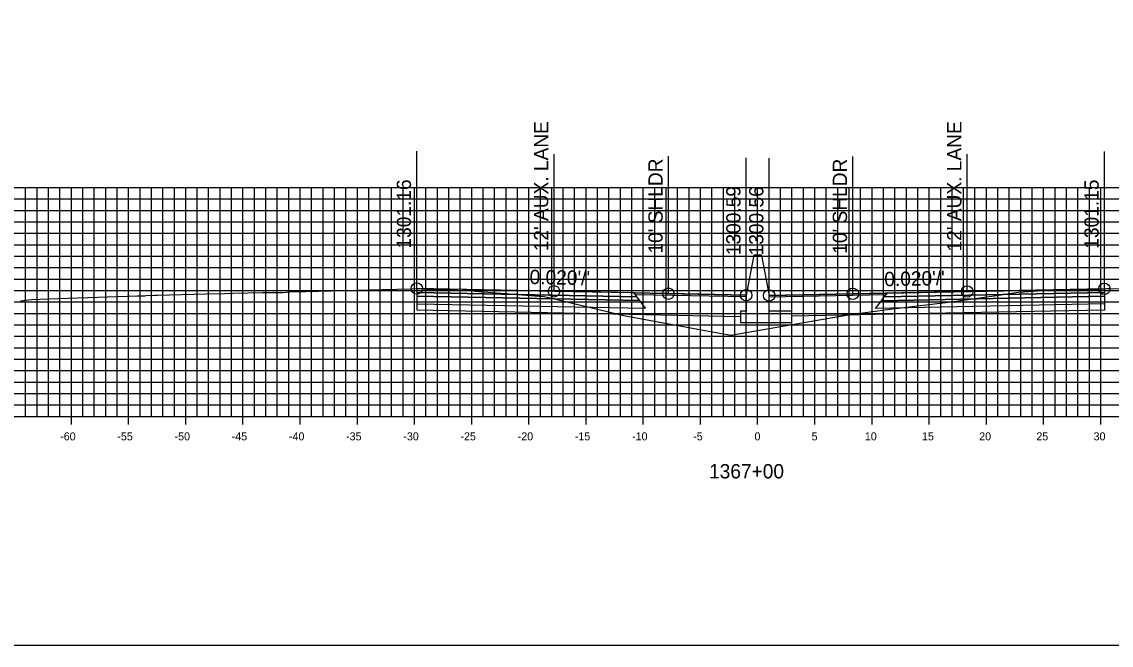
# Model space of a CAD drawing. Extents: x 674939 to 678919, y 750652 to 765176.
# Drawn here: x 678674.2 to 678769.4, y 754372.6 to 754427 of the extents above; entities that cross this region are included whole.
import ezdxf

# ---------------------------------------------------------------- set-up
doc = ezdxf.new("R2010")
doc.units = 0
for name, color, linetype in [('Level 10', 7, 'Continuous'), ('Level 17', 7, 'Continuous'), ('Level 18', 7, 'Continuous'), ('Level 19', 7, 'Continuous'), ('Level 20', 7, 'Continuous'), ('Level 22', 7, 'Continuous'), ('Level 23', 7, 'Continuous'), ('Level 4', 7, 'Continuous'), ('Level 8', 7, 'Continuous'), ('Level 9', 7, 'Continuous')]:
    doc.layers.add(name, color=color, linetype=linetype)

msp = doc.modelspace()

# ---------------------------------------------------------------- linework, layer by layer
at = {"layer": 'Level 10'}
msp.add_lwpolyline([(678674.071, 754402.653), (678674.797, 754402.738), (678675.071, 754402.766), (678676.495, 754402.818), (678680.852, 754402.979), (678681.674, 754403), (678684.288, 754403.073), (678684.671, 754403.084), (678684.96, 754403.095), (678685.072, 754403.098), (678685.8, 754403.125), (678686.071, 754403.135), (678690.282, 754403.251), (678691.927, 754403.299), (678692.639, 754403.312), (678695.253, 754403.37), (678695.746, 754403.378), (678696.761, 754403.371), (678696.871, 754403.362), (678697.036, 754403.385), (678697.617, 754403.436), (678699.042, 754403.472), (678705.72, 754403.634), (678706.981, 754403.661), (678708.327, 754403.702), (678708.728, 754403.714), (678708.834, 754403.718), (678708.872, 754403.719), (678709.452, 754403.674), (678709.672, 754403.656), (678710.253, 754403.652), (678710.582, 754403.652), (678710.872, 754403.648), (678712.324, 754403.59), (678712.927, 754403.56), (678713.072, 754403.56), (678719.43, 754403.06), (678719.881, 754403.026), (678720.384, 754402.905), (678726.831, 754401.359), (678733.308, 754400.166), (678736.189, 754399.647), (678743.915, 754400.996), (678746.643, 754401.45), (678750.103, 754401.911), (678755.231, 754402.539), (678759.417, 754403.118), (678761.33, 754403.389), (678762.659, 754403.502), (678764.931, 754403.678), (678765.058, 754403.626), (678765.131, 754403.604), (678765.79, 754403.622), (678767.058, 754403.646), (678767.497, 754403.652), (678768.385, 754403.677), (678768.648, 754403.692), (678768.847, 754403.701), (678769.023, 754403.711), (678769.332, 754403.725), (678776.306, 754403.616)], dxfattribs=at)
at = {"layer": 'Level 17'}
for points in [[(678738.203, 754406.638), (678737.533, 754403.138)], [(678738.863, 754406.615), (678738.863, 754406.638), (678738.203, 754406.638), (678738.203, 754406.638)], [(678738.863, 754406.615), (678739.533, 754403.115)], [(678737.533, 754403.138), (678737.533, 754401.74), (678737.033, 754401.74), (678737.033, 754400.74), (678741.533, 754400.74), (678741.533, 754401.74), (678739.533, 754401.74), (678739.533, 754403.115)]]:
    msp.add_lwpolyline(points, dxfattribs=at)
at = {"layer": 'Level 18'}
for points in [[(678737.533, 754403.138), (678730.728, 754403.274), (678720.728, 754403.474), (678708.728, 754403.714)], [(678768.847, 754403.701), (678756.847, 754403.461), (678746.847, 754403.261), (678739.533, 754403.115)]]:
    msp.add_lwpolyline(points, dxfattribs=at)
for points in [[(678708.728, 754403.714), (678708.728, 754403.384), (678727.978, 754402.999), (678727.728, 754403.334)], [(678727.728, 754403.334), (678737.533, 754403.138), (678737.537, 754402.98), (678727.848, 754403.174)], [(678749.728, 754403.162), (678739.533, 754402.958), (678739.533, 754403.115), (678749.847, 754403.321)], [(678768.847, 754403.701), (678768.847, 754403.371), (678749.597, 754402.986), (678749.847, 754403.321)]]:
    msp.add_lwpolyline(points, close=True, dxfattribs=at)
at = {"layer": 'Level 19'}
for points in [[(678708.728, 754403.384), (678708.728, 754403.054), (678728.228, 754402.664), (678727.978, 754402.999)], [(678708.728, 754403.054), (678708.728, 754402.394), (678728.728, 754401.994), (678728.228, 754402.664)], [(678768.847, 754403.041), (678768.847, 754402.381), (678748.847, 754401.981), (678749.347, 754402.651)], [(678768.847, 754403.371), (678768.847, 754403.041), (678749.347, 754402.651), (678749.597, 754402.986)]]:
    msp.add_lwpolyline(points, close=True, dxfattribs=at)
for points in [[(678708.728, 754402.394), (678708.728, 754401.854), (678728.728, 754401.454), (678737.033, 754401.288)], [(678768.847, 754402.381), (678768.847, 754401.841), (678748.847, 754401.441), (678741.533, 754401.295)]]:
    msp.add_lwpolyline(points, dxfattribs=at)
at = {"layer": 'Level 20'}
for p, q in [((678638.533, 754412.551), (678838.533, 754412.551)), ((678674.533, 754392.551), (678674.533, 754412.551)), ((678675.533, 754392.551), (678675.533, 754412.551)), ((678676.533, 754392.551), (678676.533, 754412.551)), ((678677.533, 754392.551), (678677.533, 754412.551)), ((678678.533, 754392.551), (678678.533, 754412.551)), ((678679.533, 754392.551), (678679.533, 754412.551)), ((678680.533, 754392.551), (678680.533, 754412.551)), ((678681.533, 754392.551), (678681.533, 754412.551)), ((678682.533, 754392.551), (678682.533, 754412.551)), ((678683.533, 754392.551), (678683.533, 754412.551)), ((678684.533, 754392.551), (678684.533, 754412.551)), ((678685.533, 754392.551), (678685.533, 754412.551)), ((678686.533, 754392.551), (678686.533, 754412.551)), ((678687.533, 754392.551), (678687.533, 754412.551)), ((678688.533, 754392.551), (678688.533, 754412.551)), ((678689.533, 754392.551), (678689.533, 754412.551)), ((678690.533, 754392.551), (678690.533, 754412.551)), ((678691.533, 754392.551), (678691.533, 754412.551)), ((678692.533, 754392.551), (678692.533, 754412.551)), ((678693.533, 754392.551), (678693.533, 754412.551)), ((678694.533, 754392.551), (678694.533, 754412.551)), ((678695.533, 754392.551), (678695.533, 754412.551)), ((678696.533, 754392.551), (678696.533, 754412.551)), ((678697.533, 754392.551), (678697.533, 754412.551)), ((678698.533, 754392.551), (678698.533, 754412.551)), ((678699.533, 754392.551), (678699.533, 754412.551)), ((678700.533, 754392.551), (678700.533, 754412.551)), ((678701.533, 754392.551), (678701.533, 754412.551)), ((678702.533, 754392.551), (678702.533, 754412.551)), ((678703.533, 754392.551), (678703.533, 754412.551)), ((678704.533, 754392.551), (678704.533, 754412.551)), ((678705.533, 754392.551), (678705.533, 754412.551)), ((678706.533, 754392.551), (678706.533, 754412.551)), ((678707.533, 754392.551), (678707.533, 754412.551)), ((678708.533, 754392.551), (678708.533, 754412.551)), ((678709.533, 754392.551), (678709.533, 754412.551)), ((678710.533, 754392.551), (678710.533, 754412.551)), ((678711.533, 754392.551), (678711.533, 754412.551)), ((678712.533, 754392.551), (678712.533, 754412.551)), ((678713.533, 754392.551), (678713.533, 754412.551)), ((678714.533, 754392.551), (678714.533, 754412.551)), ((678715.533, 754392.551), (678715.533, 754412.551)), ((678716.533, 754392.551), (678716.533, 754412.551)), ((678717.533, 754392.551), (678717.533, 754412.551)), ((678718.533, 754392.551), (678718.533, 754412.551)), ((678719.533, 754392.551), (678719.533, 754412.551)), ((678720.533, 754392.551), (678720.533, 754412.551)), ((678721.533, 754392.551), (678721.533, 754412.551)), ((678722.533, 754392.551), (678722.533, 754412.551)), ((678723.533, 754392.551), (678723.533, 754412.551)), ((678724.533, 754392.551), (678724.533, 754412.551)), ((678725.533, 754392.551), (678725.533, 754412.551)), ((678726.533, 754392.551), (678726.533, 754412.551)), ((678727.533, 754392.551), (678727.533, 754412.551)), ((678728.533, 754392.551), (678728.533, 754412.551)), ((678729.533, 754392.551), (678729.533, 754412.551)), ((678730.533, 754392.551), (678730.533, 754412.551)), ((678731.533, 754392.551), (678731.533, 754412.551)), ((678732.533, 754392.551), (678732.533, 754412.551)), ((678733.533, 754392.551), (678733.533, 754412.551)), ((678734.533, 754392.551), (678734.533, 754412.551)), ((678735.533, 754392.551), (678735.533, 754412.551)), ((678736.533, 754392.551), (678736.533, 754412.551)), ((678737.533, 754392.551), (678737.533, 754412.551)), ((678738.533, 754392.551), (678738.533, 754412.551)), ((678739.533, 754392.551), (678739.533, 754412.551)), ((678740.533, 754392.551), (678740.533, 754412.551)), ((678741.533, 754392.551), (678741.533, 754412.551)), ((678742.533, 754392.551), (678742.533, 754412.551)), ((678743.533, 754392.551), (678743.533, 754412.551)), ((678744.533, 754392.551), (678744.533, 754412.551)), ((678745.533, 754392.551), (678745.533, 754412.551)), ((678746.533, 754392.551), (678746.533, 754412.551)), ((678747.533, 754392.551), (678747.533, 754412.551)), ((678748.533, 754392.551), (678748.533, 754412.551)), ((678749.533, 754392.551), (678749.533, 754412.551)), ((678750.533, 754392.551), (678750.533, 754412.551)), ((678751.533, 754392.551), (678751.533, 754412.551)), ((678752.533, 754392.551), (678752.533, 754412.551)), ((678753.533, 754392.551), (678753.533, 754412.551)), ((678754.533, 754392.551), (678754.533, 754412.551)), ((678755.533, 754392.551), (678755.533, 754412.551)), ((678756.533, 754392.551), (678756.533, 754412.551)), ((678757.533, 754392.551), (678757.533, 754412.551)), ((678758.533, 754392.551), (678758.533, 754412.551)), ((678759.533, 754392.551), (678759.533, 754412.551)), ((678760.533, 754392.551), (678760.533, 754412.551)), ((678761.533, 754392.551), (678761.533, 754412.551)), ((678762.533, 754392.551), (678762.533, 754412.551)), ((678763.533, 754392.551), (678763.533, 754412.551)), ((678764.533, 754392.551), (678764.533, 754412.551)), ((678765.533, 754392.551), (678765.533, 754412.551)), ((678766.533, 754392.551), (678766.533, 754412.551)), ((678767.533, 754392.551), (678767.533, 754412.551)), ((678768.533, 754392.551), (678768.533, 754412.551)), ((678638.533, 754411.551), (678838.533, 754411.551)), ((678638.533, 754410.551), (678838.533, 754410.551)), ((678638.533, 754409.551), (678838.533, 754409.551)), ((678638.533, 754408.551), (678838.533, 754408.551)), ((678638.533, 754407.551), (678838.533, 754407.551)), ((678638.533, 754406.551), (678838.533, 754406.551)), ((678638.533, 754405.551), (678838.533, 754405.551)), ((678638.533, 754404.551), (678838.533, 754404.551)), ((678638.533, 754403.551), (678838.533, 754403.551)), ((678638.533, 754402.551), (678838.533, 754402.551)), ((678638.533, 754401.551), (678838.533, 754401.551)), ((678638.533, 754400.551), (678838.533, 754400.551)), ((678638.533, 754399.551), (678838.533, 754399.551)), ((678638.533, 754398.551), (678838.533, 754398.551)), ((678638.533, 754397.551), (678838.533, 754397.551)), ((678638.533, 754396.551), (678838.533, 754396.551)), ((678638.533, 754395.551), (678838.533, 754395.551)), ((678638.533, 754394.551), (678838.533, 754394.551)), ((678638.533, 754393.551), (678838.533, 754393.551)), ((678638.533, 754392.551), (678838.533, 754392.551))]:
    msp.add_line(p, q, dxfattribs=at)
at = {"layer": 'Level 23'}
for p, q in [((678708.728, 754403.714), (678708.728, 754415.714)), ((678720.728, 754403.474), (678720.728, 754415.474)), ((678730.728, 754403.274), (678730.728, 754415.274)), ((678746.847, 754403.261), (678746.847, 754415.261)), ((678756.847, 754403.461), (678756.847, 754415.461)), ((678768.847, 754403.701), (678768.847, 754415.701)), ((678737.533, 754403.138), (678737.533, 754415.138)), ((678739.533, 754403.115), (678739.533, 754415.115))]:
    msp.add_line(p, q, dxfattribs=at)
at = {"layer": 'Level 4'}
msp.add_lwpolyline([(678578.533, 754372.551), (678918.533, 754372.551), (678918.533, 754592.551), (678578.533, 754592.551)], close=True, dxfattribs=at)
for centre in [(678708.728, 754403.714), (678720.728, 754403.474), (678756.847, 754403.461), (678768.847, 754403.701), (678730.728, 754403.274), (678737.533, 754403.138), (678739.533, 754403.115), (678746.847, 754403.261)]:
    msp.add_circle(centre, 0.5, dxfattribs=at)
at = {"layer": 'Level 8'}
for p, q in [((678638.533, 754392.551), (678838.533, 754392.551)), ((678678.533, 754391.851), (678678.533, 754393.251)), ((678683.533, 754391.851), (678683.533, 754393.251)), ((678688.533, 754391.851), (678688.533, 754393.251)), ((678693.533, 754391.851), (678693.533, 754393.251)), ((678698.533, 754391.851), (678698.533, 754393.251)), ((678703.533, 754391.851), (678703.533, 754393.251)), ((678708.533, 754391.851), (678708.533, 754393.251)), ((678713.533, 754391.851), (678713.533, 754393.251)), ((678718.533, 754391.851), (678718.533, 754393.251)), ((678723.533, 754391.851), (678723.533, 754393.251)), ((678728.533, 754391.851), (678728.533, 754393.251)), ((678733.533, 754391.851), (678733.533, 754393.251)), ((678738.533, 754391.851), (678738.533, 754393.251)), ((678743.533, 754391.851), (678743.533, 754393.251)), ((678748.533, 754391.851), (678748.533, 754393.251)), ((678753.533, 754391.851), (678753.533, 754393.251)), ((678758.533, 754391.851), (678758.533, 754393.251)), ((678763.533, 754391.851), (678763.533, 754393.251)), ((678768.533, 754391.851), (678768.533, 754393.251))]:
    msp.add_line(p, q, dxfattribs=at)

# ---------------------------------------------------------------- texts
at = {"layer": 'Level 22'}
for rotation, p in [(358.85424, (678718.581, 754404.117)), (1.14576, (678749.616, 754403.917))]:
    msp.add_text("0.020'/'", height=1.25, rotation=rotation, dxfattribs=at).set_placement(p)
at = {"layer": 'Level 23'}
for s, p in [("12' AUX. LANE", (678720.228, 754406.974)), ("12' AUX. LANE", (678756.347, 754406.961)), ("10' SHLDR", (678730.228, 754406.774)), ("10' SHLDR", (678746.347, 754406.761)), ('1301.16', (678708.228, 754407.214)), ('1300.59', (678737.033, 754406.638)), ('1300.56', (678739.033, 754406.615)), ('1301.15', (678768.347, 754407.201))]:
    msp.add_text(s, height=1.25, rotation=90, dxfattribs=at).set_placement(p)
at = {"layer": 'Level 9'}
for s, height, p in [('-60', 0.7, (678677.552, 754390.451)), ('-55', 0.7, (678682.546, 754390.451)), ('-50', 0.7, (678687.552, 754390.451)), ('-45', 0.7, (678692.546, 754390.451)), ('-40', 0.7, (678697.552, 754390.451)), ('-35', 0.7, (678702.546, 754390.451)), ('-30', 0.7, (678707.552, 754390.451)), ('-25', 0.7, (678712.546, 754390.451)), ('-20', 0.7, (678717.552, 754390.451)), ('-15', 0.7, (678722.546, 754390.451)), ('-10', 0.7, (678727.552, 754390.451)), ('-5', 0.7, (678732.896, 754390.451)), ('0', 0.7, (678738.252, 754390.451)), ('5', 0.7, (678743.246, 754390.451)), ('10', 0.7, (678747.902, 754390.451)), ('15', 0.7, (678752.896, 754390.451)), ('20', 0.7, (678757.902, 754390.451)), ('25', 0.7, (678762.896, 754390.451)), ('30', 0.7, (678767.902, 754390.451)), ('1367+00', 1.25, (678734.282, 754387.126))]:
    msp.add_text(s, height=height, dxfattribs=at).set_placement(p)

doc.saveas('drawing.dxf')
